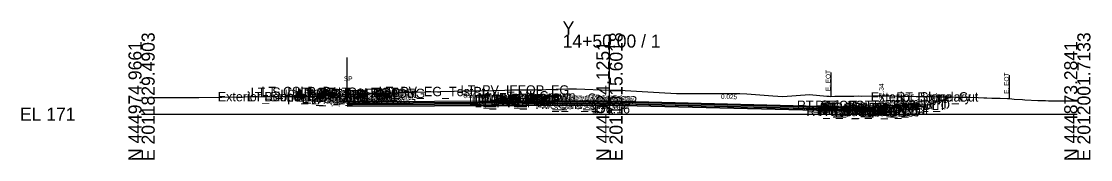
# Model space of a CAD drawing. Extents: x -26 to 3203, y -10 to 9532.
# Drawn here: x -25.7 to 202.8, y 8490.3 to 8519.8 of the extents above; entities that cross this region are included whole.
import ezdxf

# ---------------------------------------------------------------- set-up
doc = ezdxf.new("R2010")
doc.units = 0
for name, color, linetype in [('Default', 7, 'Continuous'), ('Exist Cross Section Cell', 7, 'Continuous'), ('Exist XS Center Line Elevation Label', 7, 'Continuous'), ('Exist XS Ground Line', 7, 'Continuous'), ('Prop CMT Conc Surface', 7, 'Continuous'), ('Prop CMT Concrete Structures', 7, 'Continuous'), ('Prop CMT Pvmt Course 1', 7, 'Continuous'), ('Prop CMT Pvmt Course 1 CG', 7, 'Continuous'), ('Prop CMT Pvmt Course 2', 7, 'Continuous'), ('Prop CMT Pvmt Course 3', 7, 'Continuous'), ('Prop CMT Pvmt Surface', 7, 'Continuous'), ('Prop CMT Shear Line', 7, 'Continuous'), ('Prop CMT Shear Line Text', 7, 'Continuous'), ('Prop CMT Slope Grass', 7, 'Continuous'), ('Prop CMT Subgrade Earthwork', 7, 'Continuous'), ('Prop Plan Preparation Sketches Hydraulic Ditch', 7, 'Continuous'), ('Prop XS Hydro Elevations', 7, 'Continuous'), ('Prop XS Label Text', 7, 'Continuous'), ('Prop XS SE Text', 7, 'Continuous'), ('Prop XS Side Slope Text', 7, 'Continuous'), ('Scratch_Level_0', 7, 'Continuous')]:
    doc.layers.add(name, color=color, linetype=linetype)

msp = doc.modelspace()

# ---------------------------------------------------------------- linework, layer by layer
at = {"layer": 'Exist Cross Section Cell'}
for p, q in [((100, 8500), (100, 8517.02)), ((0, 8500), (100, 8500)), ((100, 8500), (200, 8500))]:
    msp.add_line(p, q, dxfattribs=at)
at = {"layer": 'Exist XS Ground Line'}
msp.add_lwpolyline([(0, 8503.5), (1.89, 8503.54), (9.93, 8503.55), (10.96, 8503.57), (12.23, 8503.58), (22.06, 8503.71), (31.9, 8503.75), (33.39, 8503.77), (34.38, 8503.81), (36.03, 8503.88), (44.21, 8504.25), (48.56, 8504.45), (51.91, 8504.51), (52.76, 8504.54), (60.75, 8504.76), (66.81, 8504.91), (68.72, 8504.96), (71.57, 8505.01), (75.11, 8505.07), (80.14, 8505.18), (84.14, 8505.21), (90.92, 8505.44), (91.75, 8505.44), (92.95, 8505.41), (100, 8505.16), (103.36, 8505.04), (110.59, 8504.66), (114.31, 8504.45), (115.06, 8504.44), (119.32, 8504.43), (127.86, 8504.42), (129.36, 8504.37), (134.93, 8503.92), (137.07, 8503.77), (142.75, 8504.2), (146.46, 8503.85), (146.94, 8503.84), (147.26, 8503.82), (148.17, 8503.84), (149.16, 8503.85), (151, 8503.86), (151.45, 8503.87), (152.25, 8503.88), (153.3, 8503.9), (153.9, 8503.89), (156.23, 8503.91), (156.8, 8503.91), (157.19, 8503.91), (159.43, 8503.91), (160.33, 8503.9), (162.11, 8503.86), (162.65, 8503.85), (163.44, 8503.84), (165.53, 8503.82), (166.08, 8503.81), (167, 8503.79), (168.41, 8503.76), (170.43, 8503.73), (171.3, 8503.72), (171.75, 8503.71), (172.58, 8503.71), (173.02, 8503.7), (174.21, 8503.67), (177.12, 8503.61), (178.83, 8503.57), (180.04, 8503.53), (180.67, 8503.5), (181.73, 8503.46), (182.95, 8503.42), (183.52, 8503.41), (185.05, 8503.36), (185.46, 8503.34), (185.99, 8503.29), (186.49, 8503.25), (188.27, 8503.11), (188.75, 8503.08), (191.55, 8502.96), (192.56, 8502.94), (193.18, 8502.9), (193.81, 8502.88), (194.48, 8502.88), (200, 8502.83)], dxfattribs=at)
at = {"layer": 'Prop CMT Conc Surface'}
for points in [[(156.09, 8501.47), (158.09, 8501.34)], [(158.09, 8501.34), (158.09, 8501.84), (158.59, 8501.84)], [(162.59, 8501.93), (167.59, 8502.03)]]:
    msp.add_lwpolyline(points, dxfattribs=at)
at = {"layer": 'Prop CMT Concrete Structures'}
for points in [[(156.09, 8501.47), (158.09, 8501.34), (158.09, 8501.84), (158.59, 8501.84)], [(158.59, 8501.84), (158.59, 8500.83), (156.09, 8500.89)], [(156.09, 8500.89), (156.09, 8501.47)], [(167.59, 8502.03), (162.59, 8501.93)], [(162.59, 8501.93), (162.59, 8501.6)], [(162.59, 8501.6), (167.59, 8501.7)], [(167.59, 8501.7), (167.59, 8502.03)]]:
    msp.add_lwpolyline(points, dxfattribs=at)
at = {"layer": 'Prop CMT Pvmt Course 1'}
for points in [[(100, 8502.88), (43.94, 8502.64)], [(43.94, 8502.39), (100, 8502.63)], [(100, 8502.88), (100, 8502.63)], [(100, 8502.88), (156.09, 8501.47)], [(100, 8502.63), (100, 8502.88)], [(156.09, 8501.22), (100, 8502.63)], [(100, 8502.63), (100, 8502.63), (100, 8502.63)], [(156.09, 8501.47), (156.09, 8501.22)]]:
    msp.add_lwpolyline(points, dxfattribs=at)
msp.add_lwpolyline([(100, 8502.63), (100, 8502.75), (100, 8502.75), (100, 8502.63)], close=True, dxfattribs=at)
at = {"layer": 'Prop CMT Pvmt Course 1 CG'}
for points in [[(156.09, 8500.89), (159.09, 8500.82), (159.43, 8500.47)], [(156.09, 8500.56), (156.09, 8500.89)], [(159.43, 8500.47), (156.09, 8500.56)]]:
    msp.add_lwpolyline(points, dxfattribs=at)
at = {"layer": 'Prop CMT Pvmt Course 2'}
for points in [[(100, 8502.63), (43.94, 8502.39)], [(43.94, 8502.06), (100, 8502.29)], [(100, 8502.63), (100, 8502.29)], [(100, 8502.29), (100, 8502.63)], [(100, 8502.63), (156.09, 8501.22)], [(156.09, 8500.89), (100, 8502.29)], [(156.09, 8501.22), (156.09, 8500.89)]]:
    msp.add_lwpolyline(points, dxfattribs=at)
at = {"layer": 'Prop CMT Pvmt Course 3'}
for points in [[(100, 8502.29), (43.94, 8502.06)], [(43.94, 8501.73), (100, 8501.96)], [(100, 8502.29), (100, 8501.96)], [(100, 8502.29), (156.09, 8500.89)], [(100, 8501.96), (100, 8502.29)], [(156.09, 8500.56), (100, 8501.96)], [(156.09, 8500.89), (156.09, 8500.56)]]:
    msp.add_lwpolyline(points, dxfattribs=at)
at = {"layer": 'Prop CMT Pvmt Surface'}
for points in [[(100, 8502.88), (43.94, 8502.64)], [(100, 8502.88), (156.09, 8501.47)]]:
    msp.add_lwpolyline(points, dxfattribs=at)
at = {"layer": 'Prop CMT Shear Line'}
msp.add_line((43.94, 8502.27), (43.94, 8506.85), dxfattribs=at)
at = {"layer": 'Prop CMT Slope Grass'}
for points in [[(158.59, 8501.84), (167.59, 8502.02)], [(167.59, 8502.02), (168.09, 8502.03), (173.08, 8503.7)]]:
    msp.add_lwpolyline(points, dxfattribs=at)
at = {"layer": 'Prop CMT Subgrade Earthwork'}
for points in [[(43.94, 8503.36), (43.94, 8504.24)], [(100, 8501.96), (43.94, 8501.73)], [(100, 8501.96), (156.09, 8500.56)], [(100, 8501.96), (100, 8501.96)], [(100, 8501.96), (100, 8501.96)], [(156.09, 8500.56), (159.43, 8500.47), (160.85, 8501.89)]]:
    msp.add_lwpolyline(points, dxfattribs=at)
at = {"layer": 'Prop Plan Preparation Sketches Hydraulic Ditch'}
for p, q in [((43.94, 8503.85), (43.94, 8512.1)), ((100, 8502.88), (100, 8510.7))]:
    msp.add_line(p, q, dxfattribs=at)
at = {"layer": 'Prop XS Label Text'}
for p, q in [((147.34, 8508.9), (147.34, 8503.9)), ((185.46, 8508.34), (185.46, 8503.34))]:
    msp.add_line(p, q, dxfattribs=at)

# ---------------------------------------------------------------- texts
at = {"layer": 'Default'}
msp.add_text('-', height=0.0001, dxfattribs=at).set_placement((0, 8500))
at = {"layer": 'Exist Cross Section Cell'}
for s, p in [('Y', (90, 8517.02)), ('14+50.00 / 1', (90, 8514.22)), ('EL 171', (-26, 8498.6))]:
    msp.add_text(s, height=2.8, dxfattribs=at).set_placement(p)
for s, p in [('N 444974.9661', (0, 8490)), ('E 2011829.4903', (2.8, 8490)), ('N 444924.1251', (100, 8490)), ('E 2011915.6018', (102.8, 8490)), ('N 444873.2841', (200, 8490)), ('E 2012001.7133', (202.8, 8490))]:
    msp.add_text(s, height=2.8, rotation=90, dxfattribs=at).set_placement(p)
at = {"layer": 'Exist XS Center Line Elevation Label'}
msp.add_text('176.16', height=2, dxfattribs=at).set_placement((96.21, 8500.16))
msp.add_text('176.16', height=2, dxfattribs=at).set_placement((96.21, 8500.16))
at = {"layer": 'Prop CMT Shear Line Text'}
msp.add_text('SP', height=1, rotation=360, dxfattribs=at).set_placement((43.25, 8507.07))
at = {"layer": 'Prop XS Hydro Elevations'}
msp.add_text('172.34', height=1, rotation=90, dxfattribs=at).set_placement((158.59, 8502.34))
at = {"layer": 'Prop XS Label Text'}
for p in [(147.24, 8504.92), (185.36, 8504.37)]:
    msp.add_text('E. EOT', height=1, rotation=90, dxfattribs=at).set_placement(p)
at = {"layer": 'Prop XS SE Text'}
for s, rotation, p in [('0.004', 0.2394, (68.79, 8503.43)), ('0.025', 358.5679, (123.83, 8503.28))]:
    msp.add_text(s, height=1, rotation=rotation, dxfattribs=at).set_placement(p)
at = {"layer": 'Prop XS Side Slope Text'}
msp.add_text('3:1', height=1, rotation=16.6022, dxfattribs=at).set_placement((168.71, 8503.08))
at = {"layer": 'Scratch_Level_0'}
for s, p in [('LT_PV_IEEOP_EG', (68.19, 8504.18)), ('Exterior Boundary', (16.28, 8502.75)), ('LT_Slope_Fill', (22.66, 8502.75)), ('LT_Sub_Trench_Out_DLT', (23.33, 8503.7)), ('LT_CSLP_Pnt', (25.61, 8503.85)), ('LT_CG1_Shelf_Out', (30.99, 8502.68)), ('LT_CG_Top_Face', (32.69, 8503.66)), ('LT_CG_Top_BOC', (33.22, 8503.66)), ('LT_CG_Bot_BOC', (33.25, 8502.67)), ('LT_PV_Sub_Tie_Out', (33.52, 8503.45)), ('LT_CG_Top_Gut', (33.67, 8503.16)), ('LT_Sub_OEOP', (34.22, 8502.36)), ('LT_Sub_OEOT_CG', (34.81, 8502.27)), ('LT_PV_OEEOP_EG', (36.1, 8503.45)), ('LT_CG_Bot_IE', (37.35, 8502.61)), ('LT_Sub_OEOT', (37.51, 8502.27)), ('LT_PV2_OEOT', (37.61, 8502.94)), ('LT_PV3_OEOT', (37.61, 8502.61)), ('LT_Sub_OEEOP', (37.77, 8502.25)), ('LT_PV2_OEEOP', (37.87, 8502.91)), ('LT_PV3_OEEOP', (37.87, 8502.58)), ('LT_PV1_OEOT', (38.18, 8503.19)), ('LT_PV1_OEEOP', (38.43, 8503.04)), ('LT_PV_EG_TestPt', (50.69, 8503.85)), ('LT_PV2_IEEOP', (69.95, 8502.13)), ('LT_PV3_IEEOP', (69.95, 8501.79)), ('LT_PV1_IEEOP', (70.52, 8502.25)), ('LT_PV2_PGL1', (70.88, 8502.13)), ('LT_PV3_PGL1', (70.88, 8501.79)), ('LT_PV2_PGL', (71.21, 8502.13)), ('LT_PV3_PGL', (71.21, 8501.79)), ('LT_PV1_PGL', (71.78, 8502.38)), ('MI_Face In', (71.9, 8502.54)), ('MI_Top In', (73.61, 8502.79)), ('MI_Crown', (80.57, 8502.93)), ('RT_PV2_OEEOP', (84.25, 8501.75)), ('RT_PV1_OEEOP', (84.82, 8501.88)), ('RT_PV2_IEEOP', (84.9, 8501.75)), ('MI_Face Out', (85.25, 8502.17)), ('MI_Top Out', (85.46, 8502.42)), ('RT_PV1_IEEOP', (85.46, 8501.88)), ('RT_PV2_PGL1', (85.83, 8501.75)), ('RT_PV2_PGL', (86.16, 8501.75)), ('MI_Bot Out', (86.25, 8502)), ('RT_PV1_PGL', (86.72, 8502)), ('Exterior Boundary', (155.85, 8502.71)), ('RT_Slope_Cut', (161.3, 8502.71)), ('LT_PV4_PGL', (71.21, 8501.46)), ('RT_Sub_OEEOP', (84.16, 8501.08)), ('RT_PV3_OEEOP', (84.25, 8501.42)), ('RT_PV3_PGL1', (85.83, 8501.42)), ('RT_PV4_PGL', (86.16, 8501.08)), ('RT_Sub_Trench_Out_DLT', (140.05, 8500.92)), ('RT_Sub_OEOT_CG', (142.09, 8499.59)), ('RT_CG_Top_Face', (143.98, 8500.88)), ('RT_CG1_Shelf_Out', (144.27, 8499.85)), ('RT_CG_Bot_IE', (144.64, 8499.92)), ('RT_Sub_OEOT', (144.8, 8499.59)), ('RT_PV2_OEOT', (144.9, 8500.26)), ('RT_PV3_OEOT', (144.9, 8499.92)), ('RT_CG_Top_Gut', (144.96, 8500.38)), ('RT_PV1_OEOT', (145.46, 8500.51)), ('RT_CG_Top_BOC', (145.51, 8500.88)), ('RT_CG_Bot_BOC', (145.54, 8499.86)), ('RT_Sub_OEOP', (148.17, 8499.51)), ('RT_Shld_O', (158.81, 8501.06)), ('CSLP_Pnt', (159.64, 8501.07))]:
    msp.add_text(s, height=2, dxfattribs=at).set_placement(p)

doc.saveas('drawing.dxf')
